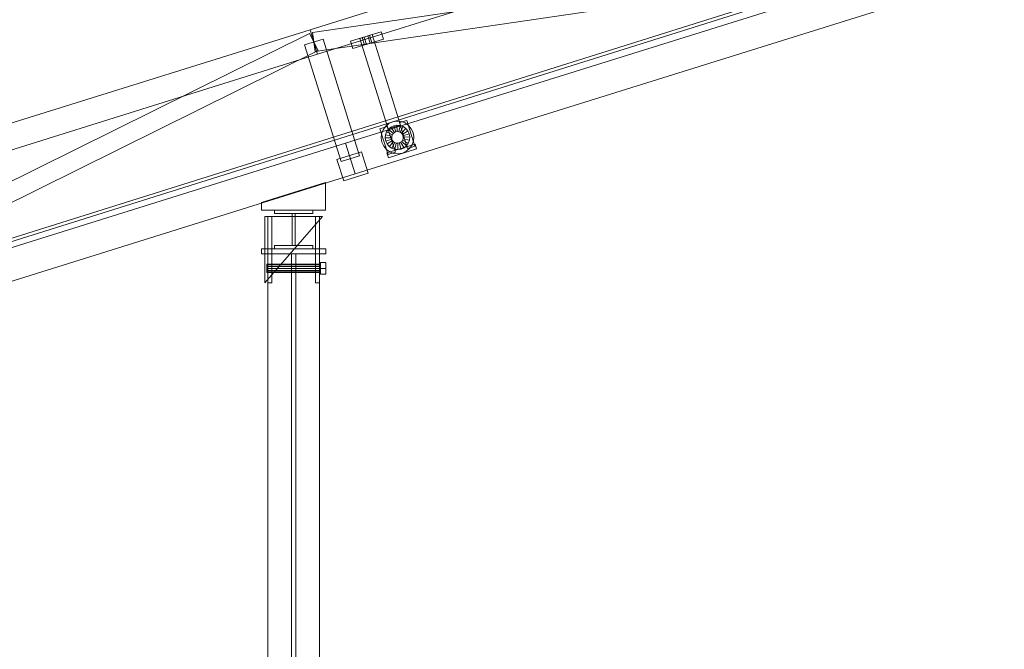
# Model space of a CAD drawing. Header units: millimetres. Extents: x -1970 to 61924, y -58230 to 6847.
# Tile 643 of 656: x 21178 to 22711, y 1349 to 2329. Entities that reach past the tile are written whole.
import ezdxf

# ---------------------------------------------------------------- set-up
doc = ezdxf.new("R2010")
doc.units = ezdxf.units.MM
doc.layers.add('COTAS_P', color=1, linetype='Continuous', lineweight=0)
doc.layers.add('lateral_C02', color=7, linetype='Continuous', lineweight=0)
doc.dimstyles.new('R19_100', dxfattribs={"dimtxt": 250, "dimasz": 150, "dimexe": 150, "dimexo": 80, "dimgap": 100, "dimtad": 1, "dimtih": 1, "dimtoh": 1, "dimdsep": 46, "dimcen": 0.09, "dimadec": 0, "dimazin": 0, "dimtfac": 1, "dimtdec": 4, "dimtofl": 0, "dimtmove": 0, "dimatfit": 3, "dimfxl": 1, "dimtolj": 1, "dimtzin": 0, "dimarcsym": 0})

# ---------------------------------------------------------------- blocks, each defined once
blk = doc.blocks.new('DIM_R26_4')
at = {"layer": 'COTAS_P'}
for p, q in [((15248.4, 1279.1), (24311.8, 4109.1)), ((24311.8, 4109.1), (24155.2, 4107.3)), ((24311.8, 4109.1), (24182.1, 4021.4)), ((24580.1, 3250), (24311.8, 4109.1)), ((15248.4, 1279.1), (15378.1, 1366.8)), ((15248.4, 1279.1), (15405, 1280.8)), ((15516.6, 420), (15248.4, 1279.1))]:
    blk.add_line(p, q, dxfattribs=at)
blk.add_text('9495 P', height=250, rotation=17.3406, dxfattribs=at).set_placement((19750.3, 2789.5))

msp = doc.modelspace()

# ---------------------------------------------------------------- linework, layer by layer
at = {"layer": 'lateral_C02'}
for p, q in [((15575.415, 232.817), (24634.01, 3078.273)), ((15576.913, 228.047), (24635.508, 3073.503)), ((21630.207, 2313.212), (22775.666, 2670.874)), ((21642.129, 2275.03), (22787.589, 2632.692)), ((21633.991, 2308.962), (22836.081, 2485.26)), ((21685.346, 2136.62), (22830.806, 2494.282)), ((21638.344, 2279.28), (22840.434, 2455.577)), ((21700.249, 2088.893), (22845.709, 2446.555)), ((20484.747, 1955.55), (21630.207, 2313.212)), ((20540.683, 1768.538), (21629.513, 2307.564)), ((21629.513, 2307.564), (21642.823, 2280.678)), ((21630.207, 2313.212), (21642.129, 2275.03)), ((21633.991, 2308.962), (21638.344, 2279.28)), ((21693.437, 2295.241), (21741.164, 2310.144)), ((21707.755, 2299.712), (21726.846, 2305.673)), ((21707.755, 2299.712), (21751.731, 2158.873)), ((21711.573, 2300.904), (21714.437, 2301.798)), ((21711.573, 2300.904), (21715.15, 2289.449)), ((21714.437, 2301.798), (21720.164, 2303.587)), ((21718.014, 2290.344), (21714.437, 2301.798)), ((21720.164, 2303.587), (21723.028, 2304.481)), ((21723.741, 2292.132), (21720.164, 2303.587)), ((21726.605, 2293.026), (21723.028, 2304.481)), ((21770.822, 2164.834), (21726.846, 2305.673)), ((21744.741, 2298.689), (21741.164, 2310.144)), ((21650.486, 2298.592), (21621.85, 2289.65)), ((21678.479, 2108.286), (21621.85, 2289.65)), ((21650.486, 2298.592), (21707.116, 2117.227)), ((21693.437, 2295.241), (21697.013, 2283.786)), ((21697.013, 2283.786), (21744.741, 2298.689)), ((21718.014, 2290.344), (21715.15, 2289.449)), ((21718.014, 2290.344), (21723.741, 2292.132)), ((21723.741, 2292.132), (21726.605, 2293.026)), ((20496.669, 1917.368), (21642.129, 2275.03)), ((20553.993, 1741.652), (21642.823, 2280.678)), ((21739.084, 2159.115), (21750.539, 2162.692)), ((21743.846, 2157.418), (21747.664, 2162.839)), ((21747.664, 2162.839), (21752.756, 2167.087)), ((21763.057, 2122.601), (21750.539, 2162.692)), ((21751.731, 2158.873), (21770.822, 2164.834)), ((21752.371, 2158.502), (21756.179, 2161.679)), ((21752.756, 2167.087), (21758.773, 2169.872)), ((21756.179, 2161.679), (21760.68, 2163.763)), ((21761.529, 2153.231), (21756.179, 2161.679)), ((21758.773, 2169.872), (21765.306, 2171.005)), ((21760.68, 2163.763), (21765.567, 2164.611)), ((21763.661, 2154.218), (21760.68, 2163.763)), ((21765.306, 2171.005), (21771.91, 2170.409)), ((21765.976, 2154.619), (21765.567, 2164.611)), ((21765.567, 2164.611), (21770.507, 2164.165)), ((21768.316, 2154.408), (21770.507, 2164.165)), ((21769.63, 2168.653), (21781.084, 2172.229)), ((21769.63, 2168.653), (21782.148, 2128.562)), ((21770.507, 2164.165), (21775.163, 2162.455)), ((21770.521, 2153.598), (21775.163, 2162.455)), ((21771.91, 2170.409), (21778.134, 2168.124)), ((21775.163, 2162.455), (21779.218, 2159.599)), ((21778.134, 2168.124), (21783.555, 2164.306)), ((21793.602, 2132.138), (21781.084, 2172.229)), ((21783.555, 2164.306), (21787.803, 2159.214)), ((21739.084, 2159.115), (21751.602, 2119.024)), ((21740.965, 2144.589), (21741.561, 2151.193)), ((21741.561, 2151.193), (21743.846, 2157.418)), ((21747.359, 2144.851), (21747.805, 2149.791)), ((21747.805, 2149.791), (21749.515, 2154.447)), ((21757.562, 2147.599), (21747.805, 2149.791)), ((21749.515, 2154.447), (21752.371, 2158.502)), ((21758.372, 2149.804), (21749.515, 2154.447)), ((21759.725, 2151.725), (21752.371, 2158.502)), ((21757.351, 2145.259), (21757.562, 2147.599)), ((21757.562, 2147.599), (21758.372, 2149.804)), ((21758.372, 2149.804), (21759.725, 2151.725)), ((21759.725, 2151.725), (21761.529, 2153.231)), ((21761.529, 2153.231), (21763.661, 2154.218)), ((21763.661, 2154.218), (21765.976, 2154.619)), ((21765.976, 2154.619), (21768.316, 2154.408)), ((21768.316, 2154.408), (21770.521, 2153.598)), ((21770.521, 2153.598), (21772.442, 2152.245)), ((21772.442, 2152.245), (21779.218, 2159.599)), ((21772.442, 2152.245), (21773.947, 2150.441)), ((21773.947, 2150.441), (21782.396, 2155.791)), ((21773.947, 2150.441), (21774.934, 2148.309)), ((21784.48, 2151.29), (21774.934, 2148.309)), ((21774.934, 2148.309), (21775.336, 2145.994)), ((21775.336, 2145.994), (21775.125, 2143.654)), ((21775.336, 2145.994), (21785.327, 2146.403)), ((21779.218, 2159.599), (21782.396, 2155.791)), ((21782.396, 2155.791), (21784.48, 2151.29)), ((21784.48, 2151.29), (21785.327, 2146.403)), ((21785.327, 2146.403), (21784.881, 2141.463)), ((21787.803, 2159.214), (21790.589, 2153.197)), ((21790.589, 2153.197), (21791.722, 2146.664)), ((21791.722, 2146.664), (21791.126, 2140.06)), ((20539.887, 1778.958), (21685.346, 2136.62)), ((21685.346, 2136.62), (21700.249, 2088.893)), ((21742.098, 2138.056), (21740.965, 2144.589)), ((21744.883, 2132.039), (21742.098, 2138.056)), ((21749.131, 2126.948), (21744.883, 2132.039)), ((21757.351, 2145.259), (21747.359, 2144.851)), ((21748.207, 2139.964), (21747.359, 2144.851)), ((21757.752, 2142.944), (21748.207, 2139.964)), ((21750.291, 2135.462), (21748.207, 2139.964)), ((21749.754, 2121.589), (21793.663, 2135.3)), ((21758.739, 2140.812), (21750.291, 2135.462)), ((21753.468, 2131.654), (21750.291, 2135.462)), ((21760.245, 2139.008), (21753.468, 2131.654)), ((21757.523, 2128.798), (21753.468, 2131.654)), ((21757.752, 2142.944), (21757.351, 2145.259)), ((21762.165, 2137.655), (21757.523, 2128.798)), ((21758.739, 2140.812), (21757.752, 2142.944)), ((21760.245, 2139.008), (21758.739, 2140.812)), ((21762.165, 2137.655), (21760.245, 2139.008)), ((21764.371, 2136.845), (21762.165, 2137.655)), ((21764.371, 2136.845), (21762.179, 2127.088)), ((21766.711, 2136.634), (21764.371, 2136.845)), ((21769.026, 2137.036), (21766.711, 2136.634)), ((21766.711, 2136.634), (21767.119, 2126.642)), ((21771.158, 2138.023), (21769.026, 2137.036)), ((21769.026, 2137.036), (21772.006, 2127.49)), ((21772.962, 2139.528), (21771.158, 2138.023)), ((21771.158, 2138.023), (21776.507, 2129.574)), ((21774.315, 2141.449), (21772.962, 2139.528)), ((21772.962, 2139.528), (21780.316, 2132.751)), ((21775.125, 2143.654), (21774.315, 2141.449)), ((21774.315, 2141.449), (21783.172, 2136.806)), ((21775.125, 2143.654), (21784.881, 2141.463)), ((21780.316, 2132.751), (21776.507, 2129.574)), ((21783.172, 2136.806), (21780.316, 2132.751)), ((21782.148, 2128.562), (21793.602, 2132.138)), ((21784.881, 2141.463), (21783.172, 2136.806)), ((21788.841, 2133.836), (21785.022, 2128.415)), ((21791.126, 2140.06), (21788.841, 2133.836)), ((21796.047, 2127.663), (21793.663, 2135.3)), ((21672.216, 2111.568), (21710.398, 2123.49)), ((21707.116, 2117.227), (21678.479, 2108.286)), ((21720.83, 2090.081), (21710.398, 2123.49)), ((21754.552, 2123.129), (21749.131, 2126.948)), ((21749.754, 2121.589), (21752.138, 2113.953)), ((21751.602, 2119.024), (21763.057, 2122.601)), ((21752.138, 2113.953), (21796.047, 2127.663)), ((21760.777, 2120.844), (21754.552, 2123.129)), ((21762.179, 2127.088), (21757.523, 2128.798)), ((21767.381, 2120.248), (21760.777, 2120.844)), ((21767.119, 2126.642), (21762.179, 2127.088)), ((21772.006, 2127.49), (21767.119, 2126.642)), ((21773.914, 2121.381), (21767.381, 2120.248)), ((21776.507, 2129.574), (21772.006, 2127.49)), ((21779.931, 2124.167), (21773.914, 2121.381)), ((21785.022, 2128.415), (21779.931, 2124.167)), ((21672.216, 2111.568), (21682.648, 2078.159)), ((20554.789, 1731.231), (21700.249, 2088.893)), ((21682.648, 2078.159), (21720.83, 2090.081)), ((21554.496, 2044.43), (21654.496, 2075.654)), ((21654.496, 2032.43), (21654.496, 2075.654)), ((21554.496, 2044.43), (21554.496, 2032.43)), ((21554.496, 2032.43), (21654.496, 2032.43)), ((21574.794, 2027.43), (21574.794, 2032.43)), ((21574.794, 2032.43), (21634.794, 2032.43)), ((21634.794, 2027.43), (21574.794, 2027.43)), ((21602.294, 1977.43), (21602.294, 2027.43)), ((21602.294, 2027.43), (21607.294, 2027.43)), ((21607.294, 2027.43), (21607.294, 1977.43)), ((21634.794, 2032.43), (21634.794, 2027.43)), ((21559.794, 1919.43), (21649.794, 2022.43)), ((21649.794, 2022.43), (21559.794, 2022.43)), ((21559.794, 2022.43), (21559.794, 1919.43)), ((21564.794, 1919.43), (21564.794, 2022.43)), ((21564.794, 2022.43), (21570.794, 2022.43)), ((21570.794, 1919.43), (21570.794, 2022.43)), ((21638.794, 1919.43), (21638.794, 2022.43)), ((21638.794, 2022.43), (21644.794, 2022.43)), ((21644.794, 1919.43), (21644.794, 2022.43)), ((21574.794, 1972.43), (21574.794, 1977.43)), ((21574.794, 1977.43), (21634.794, 1977.43)), ((21607.294, 1977.43), (21602.294, 1977.43)), ((21634.794, 1977.43), (21634.794, 1972.43)), ((21554.794, 1972.43), (21654.794, 1972.43)), ((21554.794, 1972.43), (21554.794, 1964.43)), ((21554.794, 1964.43), (21654.794, 1964.43)), ((21564.794, 1964.43), (21644.794, 1964.43)), ((21564.794, 1964.43), (21564.794, 25)), ((21634.794, 1972.43), (21574.794, 1972.43)), ((21601.294, 1964.43), (21608.294, 1964.43)), ((21601.294, 1964.43), (21601.294, 25)), ((21608.294, 25), (21608.294, 1964.43)), ((21644.794, 25), (21644.794, 1964.43)), ((21654.794, 1964.43), (21654.794, 1972.43)), ((21562.794, 1947.473), (21562.794, 1948.33)), ((21562.794, 1948.33), (21646.794, 1948.33)), ((21562.794, 1945.13), (21562.794, 1947.473)), ((21562.794, 1947.473), (21646.794, 1947.473)), ((21646.794, 1941.93), (21646.794, 1950.937)), ((21646.794, 1950.937), (21654.794, 1950.937)), ((21646.794, 1947.473), (21646.794, 1948.33)), ((21646.794, 1945.13), (21646.794, 1947.473)), ((21654.794, 1941.93), (21654.794, 1950.937)), ((21562.794, 1941.93), (21562.794, 1945.13)), ((21562.794, 1945.13), (21646.794, 1945.13)), ((21562.794, 1938.73), (21562.794, 1941.93)), ((21646.794, 1941.93), (21562.794, 1941.93)), ((21562.794, 1938.73), (21562.794, 1936.388)), ((21562.794, 1938.73), (21646.794, 1938.73)), ((21562.794, 1936.388), (21562.794, 1935.53)), ((21562.794, 1936.388), (21646.794, 1936.388)), ((21562.794, 1935.53), (21646.794, 1935.53)), ((21646.794, 1941.93), (21646.794, 1945.13)), ((21646.794, 1941.93), (21646.794, 1938.73)), ((21646.794, 1932.923), (21646.794, 1941.93)), ((21654.794, 1941.93), (21646.794, 1941.93)), ((21646.794, 1938.73), (21646.794, 1936.388)), ((21646.794, 1936.388), (21646.794, 1935.53)), ((21646.794, 1932.923), (21654.794, 1932.923)), ((21654.794, 1941.93), (21654.794, 1932.923)), ((21570.794, 1919.43), (21564.794, 1919.43)), ((21644.794, 1919.43), (21638.794, 1919.43))]:
    msp.add_line(p, q, dxfattribs=at)

# ---------------------------------------------------------------- dimensions: what is measured, and where the dimension line sits
at = {"layer": 'COTAS_P'}
dim = msp.add_aligned_dim(p1=(15516.618, 420), p2=(24580.067, 3250), distance=900, text='<> P', dimstyle='R19_100', dxfattribs=at)
dim.commit()
dim.dimension.update_dxf_attribs({"geometry": 'DIM_R26_4', "text_midpoint": (19780.096, 2694.095)})

doc.saveas('drawing.dxf')
